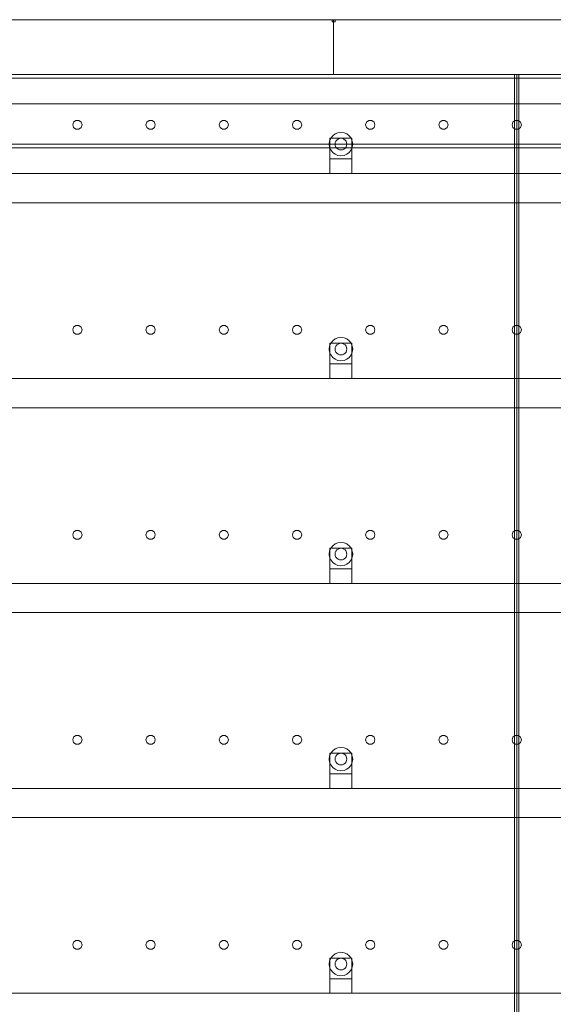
# Model space of a CAD drawing. Header units: millimetres. Extents: x -2233 to 61924, y -68080 to 6847.
# Tile 945 of 1022: x 47782 to 48511, y 1655 to 3000. Entities that reach past the tile are written whole.
import ezdxf

# ---------------------------------------------------------------- set-up
doc = ezdxf.new("R2010")
doc.units = ezdxf.units.MM
doc.layers.add('lateral_secador', color=7, linetype='Continuous', lineweight=0)

msp = doc.modelspace()

# ---------------------------------------------------------------- linework, layer by layer
at = {"layer": 'lateral_secador'}
for p, q in [((47211.134, 3000), (48211.134, 3000)), ((48209.134, 3000), (48213.134, 3000)), ((48209.134, 3000), (48209.134, 2997)), ((48211.134, 2925), (48211.134, 3000)), ((48211.134, 3000), (49211.134, 3000)), ((48213.134, 2997), (48213.134, 3000)), ((48209.134, 2997), (48213.134, 2997)), ((40461.134, 2925), (60461.134, 2925)), ((40461.134, 2920), (60461.134, 2920)), ((47211.134, 2925), (48211.134, 2925)), ((47461.134, 2925), (48461.134, 2925)), ((48211.134, 2925), (49211.134, 2925)), ((48458.134, 2925), (48464.134, 2925)), ((48458.134, 2925), (48458.134, 60)), ((48461.134, 0), (48461.134, 2925)), ((48461.134, 2925), (49461.134, 2925)), ((48464.134, 60), (48464.134, 2925)), ((40461.134, 2885), (60461.134, 2885)), ((47855.997, 2860.082), (47854.784, 2856.35)), ((47854.784, 2856.35), (47855.997, 2852.618)), ((47859.172, 2862.389), (47855.997, 2860.082)), ((47855.997, 2852.618), (47859.172, 2850.311)), ((47863.096, 2862.389), (47859.172, 2862.389)), ((47866.271, 2860.082), (47863.096, 2862.389)), ((47863.096, 2850.311), (47866.271, 2852.618)), ((47867.484, 2856.35), (47866.271, 2860.082)), ((47866.271, 2852.618), (47867.484, 2856.35)), ((47955.997, 2860.082), (47954.784, 2856.35)), ((47954.784, 2856.35), (47955.997, 2852.618)), ((47959.172, 2862.389), (47955.997, 2860.082)), ((47955.997, 2852.618), (47959.172, 2850.311)), ((47963.096, 2862.389), (47959.172, 2862.389)), ((47966.271, 2860.082), (47963.096, 2862.389)), ((47963.096, 2850.311), (47966.271, 2852.618)), ((47967.484, 2856.35), (47966.271, 2860.082)), ((47966.271, 2852.618), (47967.484, 2856.35)), ((48055.997, 2860.082), (48054.784, 2856.35)), ((48054.784, 2856.35), (48055.997, 2852.618)), ((48059.172, 2862.389), (48055.997, 2860.082)), ((48055.997, 2852.618), (48059.172, 2850.311)), ((48063.096, 2862.389), (48059.172, 2862.389)), ((48066.271, 2860.082), (48063.096, 2862.389)), ((48063.096, 2850.311), (48066.271, 2852.618)), ((48067.484, 2856.35), (48066.271, 2860.082)), ((48066.271, 2852.618), (48067.484, 2856.35)), ((48155.997, 2860.082), (48154.784, 2856.35)), ((48154.784, 2856.35), (48155.997, 2852.618)), ((48159.172, 2862.389), (48155.997, 2860.082)), ((48155.997, 2852.618), (48159.172, 2850.311)), ((48163.096, 2862.389), (48159.172, 2862.389)), ((48166.271, 2860.082), (48163.096, 2862.389)), ((48163.096, 2850.311), (48166.271, 2852.618)), ((48167.484, 2856.35), (48166.271, 2860.082)), ((48166.271, 2852.618), (48167.484, 2856.35)), ((48255.997, 2860.082), (48254.784, 2856.35)), ((48254.784, 2856.35), (48255.997, 2852.618)), ((48259.172, 2862.389), (48255.997, 2860.082)), ((48255.997, 2852.618), (48259.172, 2850.311)), ((48263.096, 2862.389), (48259.172, 2862.389)), ((48266.271, 2860.082), (48263.096, 2862.389)), ((48263.096, 2850.311), (48266.271, 2852.618)), ((48267.484, 2856.35), (48266.271, 2860.082)), ((48266.271, 2852.618), (48267.484, 2856.35)), ((48355.997, 2860.082), (48354.784, 2856.35)), ((48354.784, 2856.35), (48355.997, 2852.618)), ((48359.172, 2862.389), (48355.997, 2860.082)), ((48355.997, 2852.618), (48359.172, 2850.311)), ((48363.096, 2862.389), (48359.172, 2862.389)), ((48366.271, 2860.082), (48363.096, 2862.389)), ((48363.096, 2850.311), (48366.271, 2852.618)), ((48367.484, 2856.35), (48366.271, 2860.082)), ((48366.271, 2852.618), (48367.484, 2856.35)), ((48455.997, 2860.082), (48454.784, 2856.35)), ((48454.784, 2856.35), (48455.997, 2852.618)), ((48459.172, 2862.389), (48455.997, 2860.082)), ((48455.997, 2852.618), (48459.172, 2850.311)), ((48463.096, 2862.389), (48459.172, 2862.389)), ((48466.271, 2860.082), (48463.096, 2862.389)), ((48463.096, 2850.311), (48466.271, 2852.618)), ((48467.484, 2856.35), (48466.271, 2860.082)), ((48466.271, 2852.618), (48467.484, 2856.35)), ((47859.172, 2850.311), (47863.096, 2850.311)), ((47959.172, 2850.311), (47963.096, 2850.311)), ((48059.172, 2850.311), (48063.096, 2850.311)), ((48159.172, 2850.311), (48163.096, 2850.311)), ((48207.277, 2838), (48205.679, 2834.141)), ((48206.134, 2838), (48236.134, 2838)), ((48206.134, 2838), (48206.134, 2810)), ((48209.82, 2841.314), (48207.277, 2838)), ((48213.134, 2843.856), (48209.82, 2841.314)), ((48216.993, 2845.455), (48213.134, 2843.856)), ((48221.134, 2846), (48216.993, 2845.455)), ((48221.134, 2838), (48219.063, 2837.727)), ((48225.275, 2845.455), (48221.134, 2846)), ((48223.204, 2837.727), (48221.134, 2838)), ((48229.134, 2843.856), (48225.275, 2845.455)), ((48232.448, 2841.314), (48229.134, 2843.856)), ((48234.99, 2838), (48232.448, 2841.314)), ((48236.589, 2834.141), (48234.99, 2838)), ((48236.134, 2810), (48236.134, 2838)), ((48259.172, 2850.311), (48263.096, 2850.311)), ((48359.172, 2850.311), (48363.096, 2850.311)), ((48459.172, 2850.311), (48463.096, 2850.311)), ((40461.134, 2830), (60461.134, 2830)), ((40461.134, 2825), (60461.134, 2825)), ((48205.679, 2834.141), (48205.134, 2830)), ((48205.134, 2830), (48205.679, 2825.859)), ((48205.679, 2825.859), (48207.277, 2822)), ((48213.406, 2832.071), (48213.134, 2830)), ((48213.134, 2830), (48213.406, 2827.929)), ((48214.206, 2834), (48213.406, 2832.071)), ((48213.406, 2827.929), (48214.206, 2826)), ((48215.477, 2835.657), (48214.206, 2834)), ((48214.206, 2826), (48215.477, 2824.343)), ((48217.134, 2836.928), (48215.477, 2835.657)), ((48219.063, 2837.727), (48217.134, 2836.928)), ((48225.134, 2836.928), (48223.204, 2837.727)), ((48226.791, 2835.657), (48225.134, 2836.928)), ((48228.062, 2834), (48226.791, 2835.657)), ((48226.791, 2824.343), (48228.062, 2826)), ((48228.861, 2832.071), (48228.062, 2834)), ((48228.062, 2826), (48228.861, 2827.929)), ((48229.134, 2830), (48228.861, 2832.071)), ((48228.861, 2827.929), (48229.134, 2830)), ((48234.99, 2822), (48236.589, 2825.859)), ((48237.134, 2830), (48236.589, 2834.141)), ((48236.589, 2825.859), (48237.134, 2830)), ((48207.277, 2822), (48209.82, 2818.686)), ((48209.82, 2818.686), (48213.134, 2816.144)), ((48213.134, 2816.144), (48216.993, 2814.545)), ((48215.477, 2824.343), (48217.134, 2823.072)), ((48216.993, 2814.545), (48221.134, 2814)), ((48217.134, 2823.072), (48219.063, 2822.273)), ((48219.063, 2822.273), (48221.134, 2822)), ((48221.134, 2822), (48223.204, 2822.273)), ((48221.134, 2814), (48225.275, 2814.545)), ((48223.204, 2822.273), (48225.134, 2823.072)), ((48225.134, 2823.072), (48226.791, 2824.343)), ((48225.275, 2814.545), (48229.134, 2816.144)), ((48229.134, 2816.144), (48232.448, 2818.686)), ((48232.448, 2818.686), (48234.99, 2822)), ((48206.134, 2810), (48236.134, 2810)), ((48206.134, 2810), (48206.134, 2790)), ((48236.134, 2790), (48236.134, 2810)), ((40811.134, 2790), (60111.134, 2790)), ((48206.134, 2790), (48236.134, 2790)), ((40811.134, 2750), (60111.134, 2750)), ((47855.997, 2580.082), (47854.784, 2576.35)), ((47854.784, 2576.35), (47855.997, 2572.618)), ((47859.172, 2582.389), (47855.997, 2580.082)), ((47855.997, 2572.618), (47859.172, 2570.311)), ((47863.096, 2582.389), (47859.172, 2582.389)), ((47859.172, 2570.311), (47863.096, 2570.311)), ((47866.271, 2580.082), (47863.096, 2582.389)), ((47863.096, 2570.311), (47866.271, 2572.618)), ((47867.484, 2576.35), (47866.271, 2580.082)), ((47866.271, 2572.618), (47867.484, 2576.35)), ((47955.997, 2580.082), (47954.784, 2576.35)), ((47954.784, 2576.35), (47955.997, 2572.618)), ((47959.172, 2582.389), (47955.997, 2580.082)), ((47955.997, 2572.618), (47959.172, 2570.311)), ((47963.096, 2582.389), (47959.172, 2582.389)), ((47959.172, 2570.311), (47963.096, 2570.311)), ((47966.271, 2580.082), (47963.096, 2582.389)), ((47963.096, 2570.311), (47966.271, 2572.618)), ((47967.484, 2576.35), (47966.271, 2580.082)), ((47966.271, 2572.618), (47967.484, 2576.35)), ((48055.997, 2580.082), (48054.784, 2576.35)), ((48054.784, 2576.35), (48055.997, 2572.618)), ((48059.172, 2582.389), (48055.997, 2580.082)), ((48055.997, 2572.618), (48059.172, 2570.311)), ((48063.096, 2582.389), (48059.172, 2582.389)), ((48059.172, 2570.311), (48063.096, 2570.311)), ((48066.271, 2580.082), (48063.096, 2582.389)), ((48063.096, 2570.311), (48066.271, 2572.618)), ((48067.484, 2576.35), (48066.271, 2580.082)), ((48066.271, 2572.618), (48067.484, 2576.35)), ((48155.997, 2580.082), (48154.784, 2576.35)), ((48154.784, 2576.35), (48155.997, 2572.618)), ((48159.172, 2582.389), (48155.997, 2580.082)), ((48155.997, 2572.618), (48159.172, 2570.311)), ((48163.096, 2582.389), (48159.172, 2582.389)), ((48159.172, 2570.311), (48163.096, 2570.311)), ((48166.271, 2580.082), (48163.096, 2582.389)), ((48163.096, 2570.311), (48166.271, 2572.618)), ((48167.484, 2576.35), (48166.271, 2580.082)), ((48166.271, 2572.618), (48167.484, 2576.35)), ((48255.997, 2580.082), (48254.784, 2576.35)), ((48254.784, 2576.35), (48255.997, 2572.618)), ((48259.172, 2582.389), (48255.997, 2580.082)), ((48255.997, 2572.618), (48259.172, 2570.311)), ((48263.096, 2582.389), (48259.172, 2582.389)), ((48259.172, 2570.311), (48263.096, 2570.311)), ((48266.271, 2580.082), (48263.096, 2582.389)), ((48263.096, 2570.311), (48266.271, 2572.618)), ((48267.484, 2576.35), (48266.271, 2580.082)), ((48266.271, 2572.618), (48267.484, 2576.35)), ((48355.997, 2580.082), (48354.784, 2576.35)), ((48354.784, 2576.35), (48355.997, 2572.618)), ((48359.172, 2582.389), (48355.997, 2580.082)), ((48355.997, 2572.618), (48359.172, 2570.311)), ((48363.096, 2582.389), (48359.172, 2582.389)), ((48359.172, 2570.311), (48363.096, 2570.311)), ((48366.271, 2580.082), (48363.096, 2582.389)), ((48363.096, 2570.311), (48366.271, 2572.618)), ((48367.484, 2576.35), (48366.271, 2580.082)), ((48366.271, 2572.618), (48367.484, 2576.35)), ((48455.997, 2580.082), (48454.784, 2576.35)), ((48454.784, 2576.35), (48455.997, 2572.618)), ((48459.172, 2582.389), (48455.997, 2580.082)), ((48455.997, 2572.618), (48459.172, 2570.311)), ((48463.096, 2582.389), (48459.172, 2582.389)), ((48459.172, 2570.311), (48463.096, 2570.311)), ((48466.271, 2580.082), (48463.096, 2582.389)), ((48463.096, 2570.311), (48466.271, 2572.618)), ((48467.484, 2576.35), (48466.271, 2580.082)), ((48466.271, 2572.618), (48467.484, 2576.35)), ((48207.277, 2558), (48205.679, 2554.141)), ((48206.134, 2558), (48236.134, 2558)), ((48206.134, 2558), (48206.134, 2530)), ((48209.82, 2561.314), (48207.277, 2558)), ((48213.134, 2563.856), (48209.82, 2561.314)), ((48216.993, 2565.455), (48213.134, 2563.856)), ((48215.477, 2555.657), (48214.206, 2554)), ((48217.134, 2556.928), (48215.477, 2555.657)), ((48221.134, 2566), (48216.993, 2565.455)), ((48219.063, 2557.727), (48217.134, 2556.928)), ((48221.134, 2558), (48219.063, 2557.727)), ((48225.275, 2565.455), (48221.134, 2566)), ((48223.204, 2557.727), (48221.134, 2558)), ((48225.134, 2556.928), (48223.204, 2557.727)), ((48226.791, 2555.657), (48225.134, 2556.928)), ((48229.134, 2563.856), (48225.275, 2565.455)), ((48228.062, 2554), (48226.791, 2555.657)), ((48232.448, 2561.314), (48229.134, 2563.856)), ((48234.99, 2558), (48232.448, 2561.314)), ((48236.589, 2554.141), (48234.99, 2558)), ((48236.134, 2530), (48236.134, 2558)), ((48205.679, 2554.141), (48205.134, 2550)), ((48205.134, 2550), (48205.679, 2545.859)), ((48205.679, 2545.859), (48207.277, 2542)), ((48213.406, 2552.071), (48213.134, 2550)), ((48213.134, 2550), (48213.406, 2547.929)), ((48214.206, 2554), (48213.406, 2552.071)), ((48213.406, 2547.929), (48214.206, 2546)), ((48214.206, 2546), (48215.477, 2544.343)), ((48215.477, 2544.343), (48217.134, 2543.072)), ((48217.134, 2543.072), (48219.063, 2542.273)), ((48219.063, 2542.273), (48221.134, 2542)), ((48221.134, 2542), (48223.204, 2542.273)), ((48223.204, 2542.273), (48225.134, 2543.072)), ((48225.134, 2543.072), (48226.791, 2544.343)), ((48226.791, 2544.343), (48228.062, 2546)), ((48228.861, 2552.071), (48228.062, 2554)), ((48228.062, 2546), (48228.861, 2547.929)), ((48229.134, 2550), (48228.861, 2552.071)), ((48228.861, 2547.929), (48229.134, 2550)), ((48234.99, 2542), (48236.589, 2545.859)), ((48237.134, 2550), (48236.589, 2554.141)), ((48236.589, 2545.859), (48237.134, 2550)), ((48206.134, 2530), (48236.134, 2530)), ((48206.134, 2530), (48206.134, 2510)), ((48207.277, 2542), (48209.82, 2538.686)), ((48209.82, 2538.686), (48213.134, 2536.144)), ((48213.134, 2536.144), (48216.993, 2534.545)), ((48216.993, 2534.545), (48221.134, 2534)), ((48221.134, 2534), (48225.275, 2534.545)), ((48225.275, 2534.545), (48229.134, 2536.144)), ((48229.134, 2536.144), (48232.448, 2538.686)), ((48232.448, 2538.686), (48234.99, 2542)), ((48236.134, 2510), (48236.134, 2530)), ((40811.134, 2510), (60111.134, 2510)), ((48206.134, 2510), (48236.134, 2510)), ((40811.134, 2470), (60111.134, 2470)), ((47855.997, 2300.082), (47854.784, 2296.35)), ((47859.172, 2302.389), (47855.997, 2300.082)), ((47863.096, 2302.389), (47859.172, 2302.389)), ((47866.271, 2300.082), (47863.096, 2302.389)), ((47867.484, 2296.35), (47866.271, 2300.082)), ((47955.997, 2300.082), (47954.784, 2296.35)), ((47959.172, 2302.389), (47955.997, 2300.082)), ((47963.096, 2302.389), (47959.172, 2302.389)), ((47966.271, 2300.082), (47963.096, 2302.389)), ((47967.484, 2296.35), (47966.271, 2300.082)), ((48055.997, 2300.082), (48054.784, 2296.35)), ((48059.172, 2302.389), (48055.997, 2300.082)), ((48063.096, 2302.389), (48059.172, 2302.389)), ((48066.271, 2300.082), (48063.096, 2302.389)), ((48067.484, 2296.35), (48066.271, 2300.082)), ((48155.997, 2300.082), (48154.784, 2296.35)), ((48159.172, 2302.389), (48155.997, 2300.082)), ((48163.096, 2302.389), (48159.172, 2302.389)), ((48166.271, 2300.082), (48163.096, 2302.389)), ((48167.484, 2296.35), (48166.271, 2300.082)), ((48255.997, 2300.082), (48254.784, 2296.35)), ((48259.172, 2302.389), (48255.997, 2300.082)), ((48263.096, 2302.389), (48259.172, 2302.389)), ((48266.271, 2300.082), (48263.096, 2302.389)), ((48267.484, 2296.35), (48266.271, 2300.082)), ((48355.997, 2300.082), (48354.784, 2296.35)), ((48359.172, 2302.389), (48355.997, 2300.082)), ((48363.096, 2302.389), (48359.172, 2302.389)), ((48366.271, 2300.082), (48363.096, 2302.389)), ((48367.484, 2296.35), (48366.271, 2300.082)), ((48455.997, 2300.082), (48454.784, 2296.35)), ((48459.172, 2302.389), (48455.997, 2300.082)), ((48463.096, 2302.389), (48459.172, 2302.389)), ((48466.271, 2300.082), (48463.096, 2302.389)), ((48467.484, 2296.35), (48466.271, 2300.082)), ((47854.784, 2296.35), (47855.997, 2292.618)), ((47855.997, 2292.618), (47859.172, 2290.311)), ((47859.172, 2290.311), (47863.096, 2290.311)), ((47863.096, 2290.311), (47866.271, 2292.618)), ((47866.271, 2292.618), (47867.484, 2296.35)), ((47954.784, 2296.35), (47955.997, 2292.618)), ((47955.997, 2292.618), (47959.172, 2290.311)), ((47959.172, 2290.311), (47963.096, 2290.311)), ((47963.096, 2290.311), (47966.271, 2292.618)), ((47966.271, 2292.618), (47967.484, 2296.35)), ((48054.784, 2296.35), (48055.997, 2292.618)), ((48055.997, 2292.618), (48059.172, 2290.311)), ((48059.172, 2290.311), (48063.096, 2290.311)), ((48063.096, 2290.311), (48066.271, 2292.618)), ((48066.271, 2292.618), (48067.484, 2296.35)), ((48154.784, 2296.35), (48155.997, 2292.618)), ((48155.997, 2292.618), (48159.172, 2290.311)), ((48159.172, 2290.311), (48163.096, 2290.311)), ((48163.096, 2290.311), (48166.271, 2292.618)), ((48166.271, 2292.618), (48167.484, 2296.35)), ((48254.784, 2296.35), (48255.997, 2292.618)), ((48255.997, 2292.618), (48259.172, 2290.311)), ((48259.172, 2290.311), (48263.096, 2290.311)), ((48263.096, 2290.311), (48266.271, 2292.618)), ((48266.271, 2292.618), (48267.484, 2296.35)), ((48354.784, 2296.35), (48355.997, 2292.618)), ((48355.997, 2292.618), (48359.172, 2290.311)), ((48359.172, 2290.311), (48363.096, 2290.311)), ((48363.096, 2290.311), (48366.271, 2292.618)), ((48366.271, 2292.618), (48367.484, 2296.35)), ((48454.784, 2296.35), (48455.997, 2292.618)), ((48455.997, 2292.618), (48459.172, 2290.311)), ((48459.172, 2290.311), (48463.096, 2290.311)), ((48463.096, 2290.311), (48466.271, 2292.618)), ((48466.271, 2292.618), (48467.484, 2296.35)), ((48205.679, 2274.141), (48205.134, 2270)), ((48207.277, 2278), (48205.679, 2274.141)), ((48206.134, 2278), (48236.134, 2278)), ((48206.134, 2278), (48206.134, 2250)), ((48209.82, 2281.314), (48207.277, 2278)), ((48213.134, 2283.856), (48209.82, 2281.314)), ((48216.993, 2285.455), (48213.134, 2283.856)), ((48214.206, 2274), (48213.406, 2272.071)), ((48215.477, 2275.657), (48214.206, 2274)), ((48217.134, 2276.928), (48215.477, 2275.657)), ((48221.134, 2286), (48216.993, 2285.455)), ((48219.063, 2277.727), (48217.134, 2276.928)), ((48221.134, 2278), (48219.063, 2277.727)), ((48225.275, 2285.455), (48221.134, 2286)), ((48223.204, 2277.727), (48221.134, 2278)), ((48225.134, 2276.928), (48223.204, 2277.727)), ((48226.791, 2275.657), (48225.134, 2276.928)), ((48229.134, 2283.856), (48225.275, 2285.455)), ((48228.062, 2274), (48226.791, 2275.657)), ((48228.861, 2272.071), (48228.062, 2274)), ((48232.448, 2281.314), (48229.134, 2283.856)), ((48234.99, 2278), (48232.448, 2281.314)), ((48236.589, 2274.141), (48234.99, 2278)), ((48236.134, 2250), (48236.134, 2278)), ((48237.134, 2270), (48236.589, 2274.141)), ((48205.134, 2270), (48205.679, 2265.859)), ((48205.679, 2265.859), (48207.277, 2262)), ((48207.277, 2262), (48209.82, 2258.686)), ((48213.406, 2272.071), (48213.134, 2270)), ((48213.134, 2270), (48213.406, 2267.929)), ((48213.406, 2267.929), (48214.206, 2266)), ((48214.206, 2266), (48215.477, 2264.343)), ((48215.477, 2264.343), (48217.134, 2263.072)), ((48217.134, 2263.072), (48219.063, 2262.273)), ((48219.063, 2262.273), (48221.134, 2262)), ((48221.134, 2262), (48223.204, 2262.273)), ((48223.204, 2262.273), (48225.134, 2263.072)), ((48225.134, 2263.072), (48226.791, 2264.343)), ((48226.791, 2264.343), (48228.062, 2266)), ((48228.062, 2266), (48228.861, 2267.929)), ((48229.134, 2270), (48228.861, 2272.071)), ((48228.861, 2267.929), (48229.134, 2270)), ((48232.448, 2258.686), (48234.99, 2262)), ((48234.99, 2262), (48236.589, 2265.859)), ((48236.589, 2265.859), (48237.134, 2270)), ((48206.134, 2250), (48236.134, 2250)), ((48206.134, 2250), (48206.134, 2230)), ((48209.82, 2258.686), (48213.134, 2256.144)), ((48213.134, 2256.144), (48216.993, 2254.545)), ((48216.993, 2254.545), (48221.134, 2254)), ((48221.134, 2254), (48225.275, 2254.545)), ((48225.275, 2254.545), (48229.134, 2256.144)), ((48229.134, 2256.144), (48232.448, 2258.686)), ((48236.134, 2230), (48236.134, 2250)), ((40811.134, 2230), (60111.134, 2230)), ((48206.134, 2230), (48236.134, 2230)), ((40811.134, 2190), (60111.134, 2190)), ((47855.997, 2020.082), (47854.784, 2016.35)), ((47859.172, 2022.389), (47855.997, 2020.082)), ((47863.096, 2022.389), (47859.172, 2022.389)), ((47866.271, 2020.082), (47863.096, 2022.389)), ((47867.484, 2016.35), (47866.271, 2020.082)), ((47955.997, 2020.082), (47954.784, 2016.35)), ((47959.172, 2022.389), (47955.997, 2020.082)), ((47963.096, 2022.389), (47959.172, 2022.389)), ((47966.271, 2020.082), (47963.096, 2022.389)), ((47967.484, 2016.35), (47966.271, 2020.082)), ((48055.997, 2020.082), (48054.784, 2016.35)), ((48059.172, 2022.389), (48055.997, 2020.082)), ((48063.096, 2022.389), (48059.172, 2022.389)), ((48066.271, 2020.082), (48063.096, 2022.389)), ((48067.484, 2016.35), (48066.271, 2020.082)), ((48155.997, 2020.082), (48154.784, 2016.35)), ((48159.172, 2022.389), (48155.997, 2020.082)), ((48163.096, 2022.389), (48159.172, 2022.389)), ((48166.271, 2020.082), (48163.096, 2022.389)), ((48167.484, 2016.35), (48166.271, 2020.082)), ((48255.997, 2020.082), (48254.784, 2016.35)), ((48259.172, 2022.389), (48255.997, 2020.082)), ((48263.096, 2022.389), (48259.172, 2022.389)), ((48266.271, 2020.082), (48263.096, 2022.389)), ((48267.484, 2016.35), (48266.271, 2020.082)), ((48355.997, 2020.082), (48354.784, 2016.35)), ((48359.172, 2022.389), (48355.997, 2020.082)), ((48363.096, 2022.389), (48359.172, 2022.389)), ((48366.271, 2020.082), (48363.096, 2022.389)), ((48367.484, 2016.35), (48366.271, 2020.082)), ((48455.997, 2020.082), (48454.784, 2016.35)), ((48459.172, 2022.389), (48455.997, 2020.082)), ((48463.096, 2022.389), (48459.172, 2022.389)), ((48466.271, 2020.082), (48463.096, 2022.389)), ((48467.484, 2016.35), (48466.271, 2020.082)), ((47854.784, 2016.35), (47855.997, 2012.618)), ((47855.997, 2012.618), (47859.172, 2010.311)), ((47859.172, 2010.311), (47863.096, 2010.311)), ((47863.096, 2010.311), (47866.271, 2012.618)), ((47866.271, 2012.618), (47867.484, 2016.35)), ((47954.784, 2016.35), (47955.997, 2012.618)), ((47955.997, 2012.618), (47959.172, 2010.311)), ((47959.172, 2010.311), (47963.096, 2010.311)), ((47963.096, 2010.311), (47966.271, 2012.618)), ((47966.271, 2012.618), (47967.484, 2016.35)), ((48054.784, 2016.35), (48055.997, 2012.618)), ((48055.997, 2012.618), (48059.172, 2010.311)), ((48059.172, 2010.311), (48063.096, 2010.311)), ((48063.096, 2010.311), (48066.271, 2012.618)), ((48066.271, 2012.618), (48067.484, 2016.35)), ((48154.784, 2016.35), (48155.997, 2012.618)), ((48155.997, 2012.618), (48159.172, 2010.311)), ((48159.172, 2010.311), (48163.096, 2010.311)), ((48163.096, 2010.311), (48166.271, 2012.618)), ((48166.271, 2012.618), (48167.484, 2016.35)), ((48216.993, 2005.455), (48213.134, 2003.856)), ((48221.134, 2006), (48216.993, 2005.455)), ((48225.275, 2005.455), (48221.134, 2006)), ((48229.134, 2003.856), (48225.275, 2005.455)), ((48254.784, 2016.35), (48255.997, 2012.618)), ((48255.997, 2012.618), (48259.172, 2010.311)), ((48259.172, 2010.311), (48263.096, 2010.311)), ((48263.096, 2010.311), (48266.271, 2012.618)), ((48266.271, 2012.618), (48267.484, 2016.35)), ((48354.784, 2016.35), (48355.997, 2012.618)), ((48355.997, 2012.618), (48359.172, 2010.311)), ((48359.172, 2010.311), (48363.096, 2010.311)), ((48363.096, 2010.311), (48366.271, 2012.618)), ((48366.271, 2012.618), (48367.484, 2016.35)), ((48454.784, 2016.35), (48455.997, 2012.618)), ((48455.997, 2012.618), (48459.172, 2010.311)), ((48459.172, 2010.311), (48463.096, 2010.311)), ((48463.096, 2010.311), (48466.271, 2012.618)), ((48466.271, 2012.618), (48467.484, 2016.35)), ((48205.679, 1994.141), (48205.134, 1990)), ((48207.277, 1998), (48205.679, 1994.141)), ((48206.134, 1998), (48236.134, 1998)), ((48206.134, 1998), (48206.134, 1970)), ((48209.82, 2001.314), (48207.277, 1998)), ((48213.134, 2003.856), (48209.82, 2001.314)), ((48213.406, 1992.071), (48213.134, 1990)), ((48214.206, 1994), (48213.406, 1992.071)), ((48215.477, 1995.657), (48214.206, 1994)), ((48217.134, 1996.928), (48215.477, 1995.657)), ((48219.063, 1997.727), (48217.134, 1996.928)), ((48221.134, 1998), (48219.063, 1997.727)), ((48223.204, 1997.727), (48221.134, 1998)), ((48225.134, 1996.928), (48223.204, 1997.727)), ((48226.791, 1995.657), (48225.134, 1996.928)), ((48228.062, 1994), (48226.791, 1995.657)), ((48228.861, 1992.071), (48228.062, 1994)), ((48229.134, 1990), (48228.861, 1992.071)), ((48232.448, 2001.314), (48229.134, 2003.856)), ((48234.99, 1998), (48232.448, 2001.314)), ((48236.589, 1994.141), (48234.99, 1998)), ((48236.134, 1970), (48236.134, 1998)), ((48237.134, 1990), (48236.589, 1994.141)), ((48205.134, 1990), (48205.679, 1985.859)), ((48205.679, 1985.859), (48207.277, 1982)), ((48207.277, 1982), (48209.82, 1978.686)), ((48209.82, 1978.686), (48213.134, 1976.144)), ((48213.134, 1990), (48213.406, 1987.929)), ((48213.406, 1987.929), (48214.206, 1986)), ((48214.206, 1986), (48215.477, 1984.343)), ((48215.477, 1984.343), (48217.134, 1983.072)), ((48217.134, 1983.072), (48219.063, 1982.273)), ((48219.063, 1982.273), (48221.134, 1982)), ((48221.134, 1982), (48223.204, 1982.273)), ((48223.204, 1982.273), (48225.134, 1983.072)), ((48225.134, 1983.072), (48226.791, 1984.343)), ((48226.791, 1984.343), (48228.062, 1986)), ((48228.062, 1986), (48228.861, 1987.929)), ((48228.861, 1987.929), (48229.134, 1990)), ((48229.134, 1976.144), (48232.448, 1978.686)), ((48232.448, 1978.686), (48234.99, 1982)), ((48234.99, 1982), (48236.589, 1985.859)), ((48236.589, 1985.859), (48237.134, 1990)), ((48206.134, 1970), (48236.134, 1970)), ((48206.134, 1970), (48206.134, 1950)), ((48213.134, 1976.144), (48216.993, 1974.545)), ((48216.993, 1974.545), (48221.134, 1974)), ((48221.134, 1974), (48225.275, 1974.545)), ((48225.275, 1974.545), (48229.134, 1976.144)), ((48236.134, 1950), (48236.134, 1970)), ((40811.134, 1950), (60111.134, 1950)), ((48206.134, 1950), (48236.134, 1950)), ((40811.134, 1910), (60111.134, 1910)), ((47855.997, 1740.082), (47854.784, 1736.35)), ((47854.784, 1736.35), (47855.997, 1732.618)), ((47859.172, 1742.389), (47855.997, 1740.082)), ((47863.096, 1742.389), (47859.172, 1742.389)), ((47866.271, 1740.082), (47863.096, 1742.389)), ((47867.484, 1736.35), (47866.271, 1740.082)), ((47866.271, 1732.618), (47867.484, 1736.35)), ((47955.997, 1740.082), (47954.784, 1736.35)), ((47954.784, 1736.35), (47955.997, 1732.618)), ((47959.172, 1742.389), (47955.997, 1740.082)), ((47963.096, 1742.389), (47959.172, 1742.389)), ((47966.271, 1740.082), (47963.096, 1742.389)), ((47967.484, 1736.35), (47966.271, 1740.082)), ((47966.271, 1732.618), (47967.484, 1736.35)), ((48055.997, 1740.082), (48054.784, 1736.35)), ((48054.784, 1736.35), (48055.997, 1732.618)), ((48059.172, 1742.389), (48055.997, 1740.082)), ((48063.096, 1742.389), (48059.172, 1742.389)), ((48066.271, 1740.082), (48063.096, 1742.389)), ((48067.484, 1736.35), (48066.271, 1740.082)), ((48066.271, 1732.618), (48067.484, 1736.35)), ((48155.997, 1740.082), (48154.784, 1736.35)), ((48154.784, 1736.35), (48155.997, 1732.618)), ((48159.172, 1742.389), (48155.997, 1740.082)), ((48163.096, 1742.389), (48159.172, 1742.389)), ((48166.271, 1740.082), (48163.096, 1742.389)), ((48167.484, 1736.35), (48166.271, 1740.082)), ((48166.271, 1732.618), (48167.484, 1736.35)), ((48255.997, 1740.082), (48254.784, 1736.35)), ((48254.784, 1736.35), (48255.997, 1732.618)), ((48259.172, 1742.389), (48255.997, 1740.082)), ((48263.096, 1742.389), (48259.172, 1742.389)), ((48266.271, 1740.082), (48263.096, 1742.389)), ((48267.484, 1736.35), (48266.271, 1740.082)), ((48266.271, 1732.618), (48267.484, 1736.35)), ((48355.997, 1740.082), (48354.784, 1736.35)), ((48354.784, 1736.35), (48355.997, 1732.618)), ((48359.172, 1742.389), (48355.997, 1740.082)), ((48363.096, 1742.389), (48359.172, 1742.389)), ((48366.271, 1740.082), (48363.096, 1742.389)), ((48367.484, 1736.35), (48366.271, 1740.082)), ((48366.271, 1732.618), (48367.484, 1736.35)), ((48455.997, 1740.082), (48454.784, 1736.35)), ((48454.784, 1736.35), (48455.997, 1732.618)), ((48459.172, 1742.389), (48455.997, 1740.082)), ((48463.096, 1742.389), (48459.172, 1742.389)), ((48466.271, 1740.082), (48463.096, 1742.389)), ((48467.484, 1736.35), (48466.271, 1740.082)), ((48466.271, 1732.618), (48467.484, 1736.35)), ((47855.997, 1732.618), (47859.172, 1730.311)), ((47859.172, 1730.311), (47863.096, 1730.311)), ((47863.096, 1730.311), (47866.271, 1732.618)), ((47955.997, 1732.618), (47959.172, 1730.311)), ((47959.172, 1730.311), (47963.096, 1730.311)), ((47963.096, 1730.311), (47966.271, 1732.618)), ((48055.997, 1732.618), (48059.172, 1730.311)), ((48059.172, 1730.311), (48063.096, 1730.311)), ((48063.096, 1730.311), (48066.271, 1732.618)), ((48155.997, 1732.618), (48159.172, 1730.311)), ((48159.172, 1730.311), (48163.096, 1730.311)), ((48163.096, 1730.311), (48166.271, 1732.618)), ((48213.134, 1723.856), (48209.82, 1721.314)), ((48216.993, 1725.455), (48213.134, 1723.856)), ((48221.134, 1726), (48216.993, 1725.455)), ((48225.275, 1725.455), (48221.134, 1726)), ((48229.134, 1723.856), (48225.275, 1725.455)), ((48232.448, 1721.314), (48229.134, 1723.856)), ((48255.997, 1732.618), (48259.172, 1730.311)), ((48259.172, 1730.311), (48263.096, 1730.311)), ((48263.096, 1730.311), (48266.271, 1732.618)), ((48355.997, 1732.618), (48359.172, 1730.311)), ((48359.172, 1730.311), (48363.096, 1730.311)), ((48363.096, 1730.311), (48366.271, 1732.618)), ((48455.997, 1732.618), (48459.172, 1730.311)), ((48459.172, 1730.311), (48463.096, 1730.311)), ((48463.096, 1730.311), (48466.271, 1732.618)), ((48205.679, 1714.141), (48205.134, 1710)), ((48205.134, 1710), (48205.679, 1705.859)), ((48207.277, 1718), (48205.679, 1714.141)), ((48206.134, 1718), (48236.134, 1718)), ((48206.134, 1718), (48206.134, 1690)), ((48209.82, 1721.314), (48207.277, 1718)), ((48213.406, 1712.071), (48213.134, 1710)), ((48213.134, 1710), (48213.406, 1707.929)), ((48214.206, 1714), (48213.406, 1712.071)), ((48215.477, 1715.657), (48214.206, 1714)), ((48217.134, 1716.928), (48215.477, 1715.657)), ((48219.063, 1717.727), (48217.134, 1716.928)), ((48221.134, 1718), (48219.063, 1717.727)), ((48223.204, 1717.727), (48221.134, 1718)), ((48225.134, 1716.928), (48223.204, 1717.727)), ((48226.791, 1715.657), (48225.134, 1716.928)), ((48228.062, 1714), (48226.791, 1715.657)), ((48228.861, 1712.071), (48228.062, 1714)), ((48229.134, 1710), (48228.861, 1712.071)), ((48228.861, 1707.929), (48229.134, 1710)), ((48234.99, 1718), (48232.448, 1721.314)), ((48236.589, 1714.141), (48234.99, 1718)), ((48236.134, 1690), (48236.134, 1718)), ((48237.134, 1710), (48236.589, 1714.141)), ((48236.589, 1705.859), (48237.134, 1710)), ((48205.679, 1705.859), (48207.277, 1702)), ((48207.277, 1702), (48209.82, 1698.686)), ((48209.82, 1698.686), (48213.134, 1696.144)), ((48213.134, 1696.144), (48216.993, 1694.545)), ((48213.406, 1707.929), (48214.206, 1706)), ((48214.206, 1706), (48215.477, 1704.343)), ((48215.477, 1704.343), (48217.134, 1703.072)), ((48217.134, 1703.072), (48219.063, 1702.273)), ((48219.063, 1702.273), (48221.134, 1702)), ((48221.134, 1702), (48223.204, 1702.273)), ((48223.204, 1702.273), (48225.134, 1703.072)), ((48225.134, 1703.072), (48226.791, 1704.343)), ((48225.275, 1694.545), (48229.134, 1696.144)), ((48226.791, 1704.343), (48228.062, 1706)), ((48228.062, 1706), (48228.861, 1707.929)), ((48229.134, 1696.144), (48232.448, 1698.686)), ((48232.448, 1698.686), (48234.99, 1702)), ((48234.99, 1702), (48236.589, 1705.859)), ((48206.134, 1690), (48236.134, 1690)), ((48206.134, 1690), (48206.134, 1670)), ((48216.993, 1694.545), (48221.134, 1694)), ((48221.134, 1694), (48225.275, 1694.545)), ((48236.134, 1670), (48236.134, 1690)), ((40811.134, 1670), (60111.134, 1670)), ((48206.134, 1670), (48236.134, 1670))]:
    msp.add_line(p, q, dxfattribs=at)

doc.saveas('drawing.dxf')
